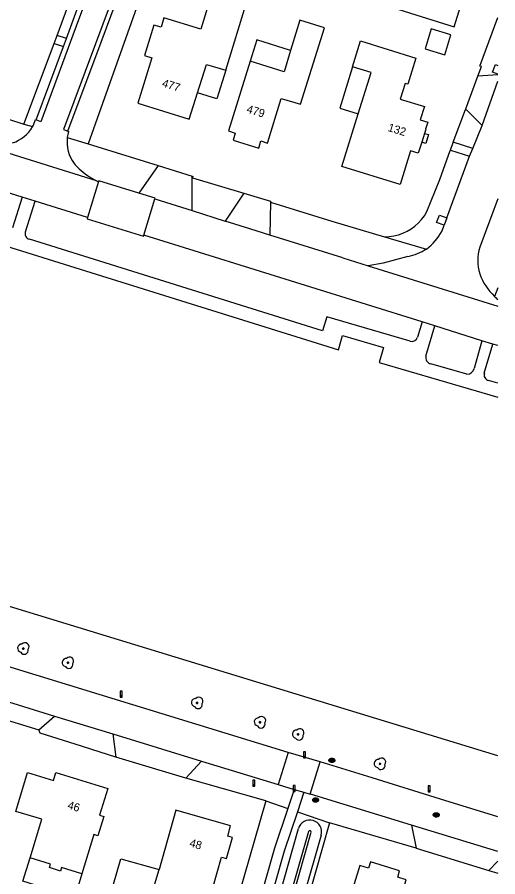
# Model space of a CAD drawing. Extents: x 194485 to 197793, y 468269 to 470822.
# Drawn here: x 197721.7 to 197792.8, y 468606.2 to 468733.3 of the extents above; entities that cross this region are included whole.
import ezdxf

# ---------------------------------------------------------------- set-up
doc = ezdxf.new("R2010")
doc.units = 0
for name, color, linetype in [('BGT grensvlak begroeid terreindeel', 7, 'Continuous'), ('BGT grensvlak begroeid terreindeel LR', 7, 'Continuous'), ('BGT grensvlak gebouwinstallatie plus 1', 7, 'Continuous'), ('BGT grensvlak onbegroeid terreindeel', 7, 'Continuous'), ('BGT grensvlak overig bouwwerk uitbreiding populatie', 7, 'Continuous'), ('BGT grensvlak pand op maaiveld', 7, 'Continuous'), ('BGT grensvlak waterdeel', 7, 'Continuous'), ('BGT grensvlak wegdeel', 7, 'Continuous'), ('BGT puntobject paal afsluitpaal', 7, 'Continuous'), ('BGT puntobject paal lichtmast', 7, 'Continuous'), ('BGT puntobject put inspectie- rioolput', 7, 'Continuous'), ('BGT puntobject vegetatieobject boom', 7, 'Continuous'), ('BGT tekst huisnummerreeks', 7, 'Continuous')]:
    doc.layers.add(name, color=color, linetype=linetype)

msp = doc.modelspace()

# ---------------------------------------------------------------- linework, layer by layer
at = {"layer": 'BGT grensvlak begroeid terreindeel'}
for p, q in [((197792.81, 468624.07), (197628.25, 468674.32)), ((197746.78, 468555.29), (197763.31, 468613.29)), ((197766.67, 468612.33), (197750.15, 468554.34))]:
    msp.add_line(p, q, dxfattribs=at)
msp.add_arc((197764.99, 468612.81), 1.75, 344.1086, 164.0861, dxfattribs=at)
at = {"layer": 'BGT grensvlak begroeid terreindeel LR'}
for p, q in [((197722.7, 468717.47), (197723.96, 468717.09)), ((197729.11, 468715.51), (197732.21, 468714.56)), ((197776.05, 468700.8), (197782.26, 468698.99)), ((197758.48, 468617.39), (197761.74, 468616.27)), ((197763.15, 468615.78), (197767.92, 468614.13))]:
    msp.add_line(p, q, dxfattribs=at)
at = {"layer": 'BGT grensvlak gebouwinstallatie plus 1'}
for points in [[(197762.15, 468728.36), (197757.16, 468729.92), (197756.18, 468726.76)], [(197752.55, 468725.46), (197751.25, 468721.21), (197748.36, 468722.09)], [(197771.31, 468725.92), (197769.42, 468719.84), (197772.16, 468718.99)], [(197781.96, 468716.1), (197782.55, 468715.92), (197782.15, 468714.62), (197781.56, 468714.81)], [(197731.28, 468606.63), (197730.23, 468603.11), (197722.52, 468605.5), (197723.6, 468608.99)], [(197735.31, 468602.85), (197737.03, 468608.84), (197742.68, 468607.25)]]:
    msp.add_lwpolyline(points, dxfattribs=at)
at = {"layer": 'BGT grensvlak onbegroeid terreindeel'}
for p, q in [((197739.33, 468734.67), (197732.21, 468714.56)), ((197790.17, 468726.05), (197792.81, 468733.21)), ((197722.7, 468717.47), (197727.17, 468729.4)), ((197786.2, 468714.79), (197788.01, 468719.61)), ((197720.24, 468718.24), (197722.7, 468717.47)), ((197732.21, 468714.56), (197742.55, 468711.33)), ((197747.59, 468709.77), (197747.68, 468709.74)), ((197758.48, 468617.39), (197749.59, 468586.43)), ((197767.92, 468614.13), (197759.17, 468583.64)), ((197780.71, 468610.41), (197767.92, 468614.13)), ((197791.46, 468607.11), (197792.81, 468606.7))]:
    msp.add_line(p, q, dxfattribs=at)
for points in [[(197727.61, 468730.57), (197729.21, 468734.86), (197735.58, 468752.18)], [(197789.84, 468724.56), (197790.37, 468725.99), (197790.17, 468726.05)], [(197792.81, 468724.86), (197792.57, 468724.93), (197792.03, 468725.17), (197792.44, 468726.29), (197792.81, 468726.15)], [(197776.05, 468700.8), (197776.74, 468700.83), (197777.43, 468700.93), (197778.11, 468701.1), (197778.76, 468701.33), (197779.39, 468701.62), (197779.99, 468701.98), (197780.55, 468702.39), (197781.07, 468702.85), (197781.54, 468703.37), (197781.95, 468703.92), (197782.31, 468704.52), (197784.22, 468709.26), (197785.77, 468713.58), (197785.79, 468713.63)], [(197747.68, 468709.74), (197747.61, 468709.54), (197755.22, 468707.23)], [(197759.18, 468705.92), (197768.27, 468703.11), (197776.05, 468700.8)], [(197784.86, 468702.5), (197783.75, 468702.91), (197784.16, 468704.02), (197785.27, 468703.61)], [(197736.3, 468623.85), (197730.29, 468625.77), (197725.08, 468627.4), (197724.91, 468627.92)], [(197758.48, 468617.39), (197752.2, 468619.18), (197746.63, 468620.76)]]:
    msp.add_lwpolyline(points, dxfattribs=at)
at = {"layer": 'BGT grensvlak overig bouwwerk uitbreiding populatie'}
msp.add_lwpolyline([(197782.97, 468731.55), (197782.05, 468728.59), (197784.95, 468727.69), (197785.87, 468730.65), (197782.97, 468731.55)], dxfattribs=at)
at = {"layer": 'BGT grensvlak pand op maaiveld'}
for p, q in [((197756.18, 468726.76), (197752.97, 468716.46)), ((197781.96, 468716.1), (197781.56, 468714.81))]:
    msp.add_line(p, q, dxfattribs=at)
for points in [[(197778.56, 468738.51), (197777.36, 468734.66), (197786.34, 468731.87), (197789.93, 468743.44), (197785.41, 468744.84)], [(197752.55, 468725.46), (197752.56, 468725.46), (197755.69, 468735.59), (197750.61, 468737.16), (197748.85, 468731.49), (197743.41, 468733.17), (197742.99, 468731.78), (197741.89, 468732.09), (197740.53, 468727.63), (197741.61, 468727.29), (197739.53, 468720.56), (197747.14, 468718.2), (197748.36, 468722.09)], [(197752.97, 468716.46), (197753.97, 468716.15), (197753.66, 468715.09), (197757.44, 468713.92), (197757.76, 468714.97), (197758.71, 468714.67), (197760.77, 468721.27), (197763.63, 468720.4), (197767.14, 468731.7), (197763.53, 468732.84), (197762.15, 468728.36)], [(197771.31, 468725.92), (197772.5, 468729.77), (197780.68, 468727.23), (197779.48, 468723.36), (197779.08, 468723.49), (197778.36, 468721.17), (197781.94, 468720.06), (197781.33, 468718.09), (197782.45, 468717.75), (197782.12, 468716.7), (197782.14, 468716.7), (197781.96, 468716.1)], [(197762.15, 468728.36), (197761.18, 468725.2), (197756.18, 468726.76)], [(197748.36, 468722.09), (197749.68, 468726.3), (197752.55, 468725.46)], [(197772.16, 468718.99), (197774.05, 468725.08), (197771.31, 468725.92)], [(197781.56, 468714.81), (197781.38, 468714.22), (197781.36, 468714.22), (197781.04, 468713.18), (197779.9, 468713.53), (197778.35, 468708.53), (197769.75, 468711.2), (197772.16, 468718.99)], [(197723.6, 468608.99), (197725.34, 468614.67), (197721.51, 468615.83), (197723.23, 468621.58), (197727.05, 468620.43), (197727.39, 468621.58), (197735.1, 468619.24), (197733.89, 468615.26), (197734.5, 468615.07), (197733.65, 468612.25), (197733.02, 468612.44), (197731.28, 468606.63)], [(197742.04, 468604.59), (197750.01, 468602.27), (197751.93, 468609.06), (197752.66, 468608.85), (197753.55, 468611.98), (197752.84, 468612.19), (197753.26, 468613.7), (197745.18, 468616), (197742.68, 468607.25)], [(197731.28, 468606.63), (197728.24, 468607.56), (197728.08, 468607.02), (197726.47, 468607.52), (197726.62, 468608.05), (197723.6, 468608.99)], [(197742.04, 468604.59), (197741.93, 468604.62), (197742.68, 468607.25)], [(197778.58, 468603.49), (197779.27, 468605.72), (197777.99, 468606.12), (197778.27, 468607.07), (197773.98, 468608.39), (197773.68, 468607.43), (197772.4, 468607.83), (197768.86, 468596.35)]]:
    msp.add_lwpolyline(points, dxfattribs=at)
at = {"layer": 'BGT grensvlak waterdeel'}
for p, q in [((197764.8, 468612.87), (197748.27, 468554.85)), ((197748.65, 468554.74), (197765.18, 468612.76))]:
    msp.add_line(p, q, dxfattribs=at)
msp.add_arc((197764.99, 468612.81), 0.2, 344.0725, 164.0367, dxfattribs=at)
at = {"layer": 'BGT grensvlak wegdeel'}
for p, q in [((197727.17, 468729.4), (197727.61, 468730.57)), ((197728.97, 468730.11), (197727.61, 468730.57)), ((197727.17, 468729.4), (197728.53, 468728.94)), ((197728.53, 468728.94), (197728.97, 468730.11)), ((197724.49, 468718.09), (197728.53, 468728.94)), ((197792.81, 468724.74), (197789.84, 468724.56)), ((197790.47, 468717.28), (197792.81, 468723.82)), ((197724.42, 468718.13), (197724.49, 468718.09)), ((197789.11, 468713.88), (197790.47, 468717.28)), ((197729.21, 468716.44), (197729.31, 468716.37)), ((197733.45, 468709.09), (197716.02, 468714.51)), ((197789.11, 468713.88), (197786.2, 468714.79)), ((197785.27, 468703.61), (197788.64, 468712.72)), ((197785.79, 468713.63), (197788.64, 468712.72)), ((197788.64, 468712.72), (197789.11, 468713.88)), ((197742.55, 468711.33), (197739.7, 468707.26)), ((197742.55, 468711.33), (197747.59, 468709.77)), ((197733.74, 468708.99), (197732.11, 468703.67)), ((197733.45, 468709.09), (197733.74, 468708.99)), ((197747.6, 468704.71), (197747.59, 468709.77)), ((197722.44, 468706.66), (197721.02, 468702.14)), ((197724.35, 468706.07), (197722.44, 468706.66)), ((197740.41, 468701.02), (197742.06, 468706.42)), ((197742.06, 468706.42), (197747.6, 468704.71)), ((197755.22, 468707.23), (197752.47, 468703.11)), ((197722.9, 468701.55), (197724.35, 468706.07)), ((197732.11, 468703.67), (197724.35, 468706.07)), ((197759.18, 468705.92), (197759.07, 468701.05)), ((197759.18, 468706.05), (197759.18, 468705.92)), ((197747.6, 468704.71), (197752.47, 468703.11)), ((197785.27, 468703.61), (197784.86, 468702.5)), ((197784.56, 468701.68), (197784.86, 468702.5)), ((197781.61, 468688.22), (197740.41, 468701.02)), ((197769.9, 468697.69), (197759.07, 468701.05)), ((197769.9, 468697.69), (197773.64, 468696.52)), ((197773.64, 468696.52), (197792.81, 468690.55)), ((197792.81, 468693.25), (197792.32, 468691.99)), ((197781.61, 468688.22), (197780.94, 468685.97)), ((197783.49, 468687.63), (197781.61, 468688.22)), ((197782.18, 468683.16), (197783.49, 468687.63)), ((197790.46, 468685.44), (197783.49, 468687.63)), ((197790.46, 468685.44), (197789.29, 468681.34)), ((197792.07, 468684.94), (197790.46, 468685.44)), ((197790.81, 468680.66), (197792.07, 468684.94)), ((197792.81, 468684.71), (197792.07, 468684.94)), ((197788.24, 468680.48), (197782.88, 468682.04)), ((197792.81, 468679.15), (197791.42, 468679.55)), ((197761.77, 468624.56), (197720.15, 468637.32)), ((197718.76, 468632.52), (197727.23, 468629.93)), ((197717.99, 468630.02), (197724.91, 468627.92)), ((197724.91, 468627.92), (197727.23, 468629.93)), ((197727.23, 468629.93), (197735.84, 468627.29)), ((197735.84, 468627.29), (197748.98, 468623.27)), ((197735.84, 468627.29), (197736.3, 468623.85)), ((197761.77, 468624.56), (197760.33, 468619.8)), ((197766.51, 468623.17), (197761.77, 468624.56)), ((197746.63, 468620.76), (197748.98, 468623.27)), ((197748.98, 468623.27), (197760.33, 468619.8)), ((197765.05, 468618.38), (197766.51, 468623.17)), ((197760.33, 468619.8), (197762.69, 468619.09)), ((197762.69, 468619.09), (197761.74, 468616.27)), ((197762.69, 468619.09), (197764.13, 468618.66)), ((197764.13, 468618.66), (197763.15, 468615.78)), ((197764.13, 468618.66), (197765.05, 468618.38)), ((197780.06, 468613.81), (197780.71, 468610.41)), ((197792.81, 468609.92), (197780.06, 468613.81)), ((197780.71, 468610.41), (197791.46, 468607.11)), ((197791.46, 468607.11), (197792.81, 468608.46))]:
    msp.add_line(p, q, dxfattribs=at)
for points in [[(197728.97, 468730.11), (197730.59, 468734.46), (197735.18, 468746.77), (197741.66, 468764.07), (197746.44, 468776.84)], [(197746.96, 468776.1), (197745.44, 468772.04), (197741.67, 468761.98), (197736.61, 468748.44), (197730.79, 468732.86), (197725.18, 468717.82), (197724.49, 468718.09)], [(197741.74, 468752.17), (197738.4, 468743.16), (197733.26, 468729.35), (197728.55, 468716.68), (197729.21, 468716.44)], [(197729.21, 468716.44), (197734.11, 468729.57), (197736.34, 468735.57)], [(197722.44, 468706.66), (197706.1, 468711.73), (197679.42, 468720.01), (197654.29, 468727.78)], [(197788.01, 468719.61), (197788.06, 468719.74), (197789.84, 468724.56)], [(197645.72, 468722.62), (197651.62, 468720.79), (197679.24, 468712.14), (197714.55, 468701.14), (197769.23, 468684.08), (197769.84, 468686.21), (197775.9, 468684.45), (197775.26, 468682.23), (197792.81, 468677.08)], [(197788.01, 468719.61), (197788.15, 468719.58), (197790.47, 468717.28)], [(197785.79, 468713.63), (197786.18, 468714.75), (197786.2, 468714.79)], [(197739.7, 468707.26), (197733.77, 468709.07), (197733.74, 468708.99)], [(197742.06, 468706.42), (197742.09, 468706.53), (197739.7, 468707.26)], [(197755.22, 468707.23), (197755.22, 468707.23), (197759.18, 468706.05)], [(197792.81, 468706.43), (197792.21, 468704.82), (197790.14, 468699.28)], [(197732.11, 468703.67), (197732.04, 468703.45), (197740.36, 468700.88), (197740.41, 468701.02)], [(197759.07, 468701.05), (197756.12, 468701.97), (197752.47, 468703.11)], [(197779.85, 468685.36), (197767.49, 468688.96), (197766.87, 468686.89), (197723.51, 468700.44)], [(197779.51, 468697.87), (197775.85, 468696.9), (197773.64, 468696.52)], [(197746.63, 468620.76), (197736.31, 468623.85), (197736.3, 468623.85)], [(197792.81, 468615.05), (197784.31, 468617.65), (197774.2, 468620.8), (197766.51, 468623.17)], [(197780.06, 468613.81), (197765.07, 468618.38), (197765.05, 468618.38)], [(197761.74, 468616.27), (197759.75, 468610.4), (197755.78, 468596.34), (197752.01, 468583.75), (197748.5, 468572.07), (197745.02, 468560.2), (197743.29, 468554.56)], [(197763.15, 468615.78), (197761.18, 468609.95), (197757.22, 468595.92), (197753.45, 468583.32), (197749.94, 468571.64), (197746.46, 468559.77), (197744.72, 468554.13)]]:
    msp.add_lwpolyline(points, dxfattribs=at)
for centre, radius, start, end in [((197719.33, 468719.74), 5.34, 330.1472, 342.4273), ((197719.37, 468719.73), 5.3, 288.0697, 330.0785), ((197734.21, 468714.78), 5.15, 171.8079, 217.4073), ((197734.23, 468714.77), 5.17, 161.9992, 171.7876), ((197737.71, 468718.04), 9.92, 220.1038, 226.2256), ((197737.64, 468717.99), 9.84, 226.3077, 244.8152), ((197723.72, 468701.28), 0.868, 161.6656, 255.3893), ((197777.27, 468705.59), 8.27, 307.0471, 331.7539), ((197776.74, 468708.57), 11.05, 284.5291, 299.956), ((197796.84, 468697.29), 6.99, 163.4914, 196.1588), ((197798.1, 468698.15), 8.45, 199.3532, 226.831), ((197812.19, 468713.69), 29.43, 227.5306, 228.8021), ((197780.06, 468686.26), 0.927, 256.3737, 341.496), ((197783.01, 468682.9), 0.873, 162.7988, 261.0924), ((197788.23, 468681.57), 1.08, 270.6444, 347.7614), ((197791.64, 468680.39), 0.866, 161.8871, 255.6232)]:
    msp.add_arc(centre, radius, start, end, dxfattribs=at)
at = {"layer": 'BGT puntobject paal afsluitpaal'}
for points in [[(197764.34, 468624.66), (197764.04, 468624.66), (197764.04, 468623.76), (197764.19, 468623.76)], [(197764.19, 468623.76), (197764.34, 468623.76), (197764.34, 468624.66)], [(197762.83, 468619.68), (197762.53, 468619.68), (197762.53, 468618.78), (197762.68, 468618.78)], [(197762.68, 468618.78), (197762.83, 468618.78), (197762.83, 468619.68)]]:
    msp.add_lwpolyline(points, dxfattribs=at)
for centre, start, end in [((197764.19, 468623.86), 0, 180), ((197764.19, 468623.86), 0, 180), ((197764.19, 468623.86), 180, 0), ((197764.19, 468623.86), 180, 270), ((197764.19, 468623.86), 270, 0), ((197762.68, 468618.88), 0, 180), ((197762.68, 468618.88), 0, 180), ((197762.68, 468618.88), 180, 0), ((197762.68, 468618.88), 180, 270), ((197762.68, 468618.88), 270, 0)]:
    msp.add_arc(centre, 0.1, start, end, dxfattribs=at)
at = {"layer": 'BGT puntobject paal lichtmast'}
for points in [[(197737.21, 468633.61), (197736.91, 468633.61), (197736.91, 468632.72), (197737.06, 468632.72)], [(197737.06, 468632.72), (197737.21, 468632.72), (197737.21, 468633.61)], [(197756.84, 468620.48), (197756.54, 468620.48), (197756.54, 468619.58), (197756.69, 468619.58)], [(197756.69, 468619.58), (197756.84, 468619.58), (197756.84, 468620.48)], [(197782.81, 468619.61), (197782.51, 468619.61), (197782.51, 468618.71), (197782.66, 468618.71)], [(197782.66, 468618.71), (197782.81, 468618.71), (197782.81, 468619.61)]]:
    msp.add_lwpolyline(points, dxfattribs=at)
for centre, start, end in [((197737.06, 468632.82), 0, 180), ((197737.06, 468632.82), 0, 180), ((197737.06, 468632.82), 180, 0), ((197737.06, 468632.82), 180, 270), ((197737.06, 468632.82), 270, 0), ((197756.69, 468619.68), 0, 180), ((197756.69, 468619.68), 0, 180), ((197756.69, 468619.68), 180, 0), ((197756.69, 468619.68), 180, 270), ((197756.69, 468619.68), 270, 0), ((197782.66, 468618.81), 0, 180), ((197782.66, 468618.81), 0, 180), ((197782.66, 468618.81), 180, 0), ((197782.66, 468618.81), 180, 270), ((197782.66, 468618.81), 270, 0)]:
    msp.add_arc(centre, 0.1, start, end, dxfattribs=at)
at = {"layer": 'BGT puntobject put inspectie- rioolput'}
for p, q in [((197768.17, 468623.42), (197768.01, 468623.42)), ((197768.01, 468623.35), (197768.17, 468623.35)), ((197768.51, 468623.42), (197768.35, 468623.42)), ((197768.35, 468623.35), (197768.51, 468623.35)), ((197765.76, 468617.56), (197765.6, 468617.56)), ((197765.6, 468617.48), (197765.76, 468617.48)), ((197766.1, 468617.56), (197765.94, 468617.56)), ((197765.94, 468617.48), (197766.1, 468617.48)), ((197783.61, 468615.36), (197783.46, 468615.36)), ((197783.46, 468615.29), (197783.61, 468615.29)), ((197783.96, 468615.36), (197783.8, 468615.36)), ((197783.8, 468615.29), (197783.96, 468615.29))]:
    msp.add_line(p, q, dxfattribs=at)
for centre, radius, start, end in [((197768.01, 468623.39), 0.0375, 90, 270), ((197768.26, 468623.39), 0.1, 0, 180), ((197768.26, 468623.39), 0.1, 157.9757, 180), ((197768.26, 468623.39), 0.1, 180, 202.0243), ((197768.26, 468623.39), 0.1, 180, 0), ((197768.26, 468623.39), 0.1, 0, 22.0243), ((197768.26, 468623.39), 0.1, 337.9757, 0), ((197768.51, 468623.39), 0.0375, 270, 90), ((197765.6, 468617.52), 0.0375, 90, 270), ((197765.85, 468617.52), 0.1, 0, 180), ((197765.85, 468617.52), 0.1, 157.9757, 180), ((197765.85, 468617.52), 0.1, 180, 202.0243), ((197765.85, 468617.52), 0.1, 180, 0), ((197765.85, 468617.52), 0.1, 0, 22.0243), ((197765.85, 468617.52), 0.1, 337.9757, 0), ((197766.1, 468617.52), 0.0375, 270, 90), ((197783.46, 468615.32), 0.0375, 90, 270), ((197783.71, 468615.32), 0.1, 0, 180), ((197783.71, 468615.32), 0.1, 157.9757, 180), ((197783.71, 468615.32), 0.1, 180, 202.0243), ((197783.71, 468615.32), 0.1, 180, 0), ((197783.71, 468615.32), 0.1, 0, 22.0243), ((197783.71, 468615.32), 0.1, 337.9757, 0), ((197783.96, 468615.32), 0.0375, 270, 90)]:
    msp.add_arc(centre, radius, start, end, dxfattribs=at)
for centre in [(197768.26, 468623.39), (197765.85, 468617.52), (197783.71, 468615.32)]:
    msp.add_ellipse(centre, major_axis=(0.392, 0), ratio=0.689655, dxfattribs=at)
for points in [[(197768.7, 468623.39), (197768.7, 468623.43), (197768.69, 468623.47), (197768.62, 468623.59), (197768.54, 468623.64), (197768.35, 468623.71), (197768.24, 468623.71), (197768.04, 468623.67), (197767.95, 468623.63), (197767.84, 468623.51), (197767.82, 468623.45), (197767.82, 468623.33), (197767.84, 468623.27), (197767.92, 468623.17), (197767.98, 468623.13), (197768.16, 468623.06), (197768.3, 468623.05), (197768.53, 468623.12), (197768.63, 468623.18), (197768.69, 468623.31), (197768.7, 468623.35), (197768.7, 468623.39)], [(197766.29, 468617.52), (197766.29, 468617.56), (197766.28, 468617.61), (197766.21, 468617.72), (197766.13, 468617.78), (197765.94, 468617.84), (197765.83, 468617.85), (197765.63, 468617.81), (197765.54, 468617.76), (197765.43, 468617.64), (197765.41, 468617.58), (197765.41, 468617.46), (197765.43, 468617.4), (197765.52, 468617.3), (197765.57, 468617.26), (197765.75, 468617.19), (197765.89, 468617.19), (197766.12, 468617.25), (197766.22, 468617.32), (197766.28, 468617.44), (197766.29, 468617.48), (197766.29, 468617.52)], [(197784.15, 468615.32), (197784.15, 468615.37), (197784.13, 468615.41), (197784.07, 468615.52), (197783.99, 468615.58), (197783.8, 468615.65), (197783.69, 468615.65), (197783.48, 468615.61), (197783.39, 468615.56), (197783.29, 468615.45), (197783.26, 468615.39), (197783.26, 468615.27), (197783.29, 468615.2), (197783.37, 468615.11), (197783.43, 468615.07), (197783.61, 468615), (197783.74, 468614.99), (197783.98, 468615.05), (197784.07, 468615.12), (197784.14, 468615.25), (197784.15, 468615.29), (197784.15, 468615.32)]]:
    msp.add_open_spline(points, degree=3, dxfattribs=at)
at = {"layer": 'BGT puntobject vegetatieobject boom'}
for centre in [(197722.6, 468639.92), (197729.2, 468637.82), (197748.32, 468631.88), (197757.62, 468629.02), (197763.26, 468627.22), (197775.37, 468622.87)]:
    msp.add_circle(centre, 0.1, dxfattribs=at)
for centre, radius, start, end in [((197722.35, 468639.97), 0.6, 85.137, 257.7544), ((197722.85, 468640.17), 0.6, 323.5446, 138.4658), ((197722.74, 468639.67), 0.6, 208.5058, 13.8356), ((197722.6, 468639.92), 0.1, 0, 180), ((197722.6, 468639.92), 0.1, 180, 0), ((197728.95, 468637.87), 0.6, 85.137, 257.7544), ((197729.45, 468638.07), 0.6, 323.5446, 138.4658), ((197729.2, 468637.82), 0.1, 0, 180), ((197729.2, 468637.82), 0.1, 180, 0), ((197729.35, 468637.57), 0.6, 208.5058, 13.8356), ((197748.57, 468632.13), 0.6, 323.5446, 138.4658), ((197748.07, 468631.93), 0.6, 85.137, 257.7544), ((197748.47, 468631.63), 0.6, 208.5058, 13.8356), ((197748.32, 468631.88), 0.1, 0, 180), ((197748.32, 468631.88), 0.1, 180, 0), ((197757.37, 468629.07), 0.6, 85.137, 257.7544), ((197757.77, 468628.77), 0.6, 208.5058, 13.8356), ((197757.87, 468629.27), 0.6, 323.5446, 138.4658), ((197757.62, 468629.02), 0.1, 0, 180), ((197757.62, 468629.02), 0.1, 180, 0), ((197763.01, 468627.27), 0.6, 85.137, 257.7544), ((197763.51, 468627.47), 0.6, 323.5446, 138.4658), ((197763.41, 468626.97), 0.6, 208.5058, 13.8356), ((197763.26, 468627.22), 0.1, 0, 180), ((197763.26, 468627.22), 0.1, 180, 0), ((197775.12, 468622.92), 0.6, 85.137, 257.7544), ((197775.52, 468622.62), 0.6, 208.5058, 13.8356), ((197775.62, 468623.12), 0.6, 323.5446, 138.4658), ((197775.37, 468622.87), 0.1, 0, 180), ((197775.37, 468622.87), 0.1, 180, 0)]:
    msp.add_arc(centre, radius, start, end, dxfattribs=at)

# ---------------------------------------------------------------- texts
at = {"layer": 'BGT tekst huisnummerreeks'}
for s, rotation, p in [('477', 342.8, (197743.04, 468723.03)), ('479', 342.7, (197755.55, 468719.21)), ('132', 342.9, (197776.45, 468716.47)), ('46', 343.1, (197729.05, 468616.27)), ('48', 344.1, (197747.1, 468610.67))]:
    msp.add_text(s, height=1.2, rotation=rotation, dxfattribs=at).set_placement(p)

doc.saveas('drawing.dxf')
